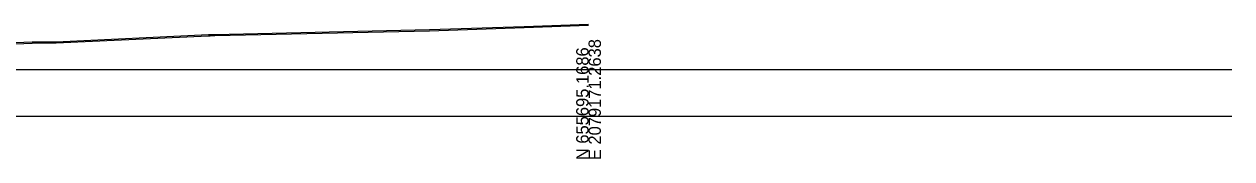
# Model space of a CAD drawing. Extents: x 1131015 to 1136271, y 133453 to 174329.
# Drawn here: x 1131512.3 to 1131786.5, y 160658 to 160688.5 of the extents above; entities that cross this region are included whole.
import ezdxf

# ---------------------------------------------------------------- set-up
doc = ezdxf.new("R2010")
doc.units = 0
for name, color, linetype in [('DESIGN - SCRATCH - User 1', 7, 'Continuous'), ('DESIGN - SHEET - Light Grid', 7, 'Continuous'), ('SURVEY - GROUND - Bottom of Topsoil Layer', 7, 'Continuous'), ('SURVEY - GROUND - Top of Ground', 7, 'Continuous')]:
    doc.layers.add(name, color=color, linetype=linetype)

msp = doc.modelspace()

# ---------------------------------------------------------------- linework, layer by layer
at = {"layer": 'DESIGN - SCRATCH - User 1'}
for p, q in [((1131396.74, 160678.26), (1131786.53, 160678.26)), ((1131340.46, 160667.66), (1131786.53, 160667.66))]:
    msp.add_line(p, q, dxfattribs=at)
at = {"layer": 'DESIGN - SHEET - Light Grid'}
msp.add_line((1131340.46, 160667.66), (1131640.46, 160667.66), dxfattribs=at)
at = {"layer": 'SURVEY - GROUND - Bottom of Topsoil Layer'}
for p, q in [((1131555.57, 160685.93), (1131604.35, 160687.05)), ((1131604.35, 160687.05), (1131625.86, 160687.77)), ((1131625.86, 160687.77), (1131640.46, 160688.28)), ((1131508.55, 160684.01), (1131514.16, 160684.25)), ((1131514.16, 160684.25), (1131519.56, 160684.27)), ((1131519.56, 160684.27), (1131554.18, 160685.9)), ((1131554.18, 160685.9), (1131554.54, 160685.9)), ((1131554.54, 160685.9), (1131555.57, 160685.93))]:
    msp.add_line(p, q, dxfattribs=at)
at = {"layer": 'SURVEY - GROUND - Top of Ground'}
for p, q in [((1131555.57, 160686.18), (1131604.35, 160687.3)), ((1131604.35, 160687.3), (1131625.86, 160688.02)), ((1131625.86, 160688.02), (1131640.46, 160688.53)), ((1131508.55, 160684.26), (1131514.16, 160684.5)), ((1131514.16, 160684.5), (1131519.56, 160684.52)), ((1131519.56, 160684.52), (1131554.18, 160686.15)), ((1131554.18, 160686.15), (1131554.54, 160686.15)), ((1131554.54, 160686.15), (1131555.57, 160686.18))]:
    msp.add_line(p, q, dxfattribs=at)

# ---------------------------------------------------------------- texts
at = {"layer": 'DESIGN - SHEET - Light Grid'}
for s, p in [('E 2079171.2638', (1131643.26, 160657.66)), ('N 655695.1686', (1131640.46, 160657.66))]:
    msp.add_text(s, height=2.8, rotation=90, dxfattribs=at).set_placement(p)

doc.saveas('drawing.dxf')
